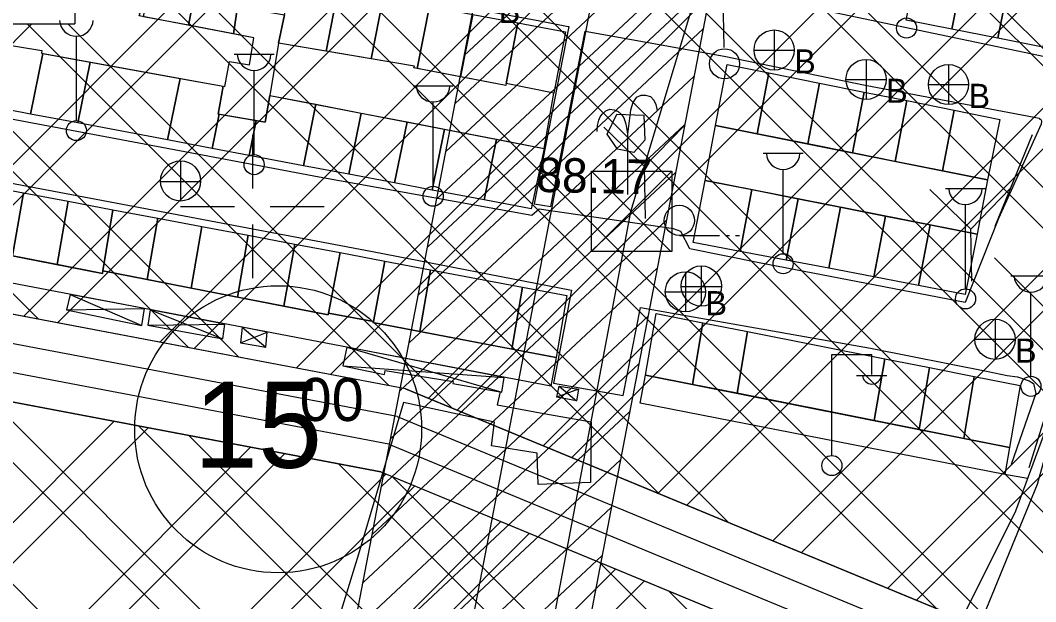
# Model space of a CAD drawing. Extents: x 417995 to 421451, y 4454518 to 4458015.
# Drawn here: x 419959.6 to 420136.5, y 4455931.2 to 4456032.4 of the extents above; entities that cross this region are included whole.
import ezdxf

# ---------------------------------------------------------------- set-up
doc = ezdxf.new("R2010")
doc.units = 0
for name, color, linetype in [('ADAKENARI', 7, 'Continuous'), ('B_Imalat', 7, 'Continuous'), ('B_Sundurma', 7, 'Continuous'), ('Hat_ENH', 7, 'Continuous'), ('Hid_Havuz', 7, 'Continuous'), ('KALDIRIM_FAT', 7, 'Continuous'), ('KD_DAIRE', 7, 'Continuous'), ('KD_YGEN', 7, 'Continuous'), ('P_Grid', 7, 'Continuous'), ('PL_K_DEPOLAMA', 7, 'Continuous'), ('PL_TOPLU_ISYERI', 7, 'Continuous'), ('S_Bayrak_Diregi', 7, 'Continuous'), ('S_Cad_Sok_Lambasi', 7, 'Continuous'), ('S_Elektrik_Diregi', 7, 'Continuous'), ('S_Pilon', 7, 'Continuous'), ('S_Rogar_Kapagi', 7, 'Continuous'), ('S_Rogar_Kapagi_Buski', 7, 'Continuous'), ('S_Tek_Agac', 7, 'Continuous'), ('S_Yangin_Vanasi', 7, 'Continuous'), ('Sinir_Duvar_tek_tarafa_ait', 7, 'Continuous'), ('Sinir_Tel_bir_taraf', 7, 'Continuous'), ('SN_TR_SIVILASMA', 7, 'Continuous'), ('TA_ENH_154', 7, 'Continuous'), ('TA_ENH_KORUMA', 7, 'Continuous'), ('TA_ENH_TARAMA', 7, 'Continuous'), ('TRFAT_DEPOLAMA', 7, 'Continuous'), ('TRFAT_TOPLUİŞYERLERİ', 7, 'Continuous'), ('Y_Kot_Noktasi', 7, 'Continuous'), ('Yol_Sose', 7, 'Continuous')]:
    doc.layers.add(name, color=color, linetype=linetype)

msp = doc.modelspace()

# ---------------------------------------------------------------- linework, layer by layer
at = {"layer": 'ADAKENARI'}
for p, q in [((420026.68, 4455968.26), (419902.33, 4455991.81)), ((420022.37, 4455953.81), (419902.93, 4455976.43)), ((420026.68, 4455968.26), (420134.21, 4455923.79)), ((420022.37, 4455953.81), (420113.83, 4455915.99))]:
    msp.add_line(p, q, dxfattribs=at)
at = {"layer": 'B_Imalat'}
for points in [[(419983.14, 4456043.86), (419990.96, 4456042.39), (419988.84, 4456031.58), (419981.03, 4456033.06)], [(420116, 4456043.14), (420123.97, 4456041.51), (420121.89, 4456030.89), (420113.91, 4456032.46)], [(419988.84, 4456031.58), (419990.96, 4456042.39), (419998.97, 4456040.89), (419997.77, 4456034.76), (419997.43, 4456034.82), (419996.68, 4456030.09)], [(420123.97, 4456041.51), (420131.98, 4456039.88), (420129.91, 4456029.31), (420121.89, 4456030.89)], [(420000.24, 4456029.42), (419980.28, 4456033.2), (419980.42, 4456033.68), (419973.32, 4456035.05), (419973.25, 4456034.6), (419949.33, 4456039.06), (419947.54, 4456029.61), (419955.75, 4456028.05), (419955.81, 4456028.43), (419963.3, 4456027.16), (419963.23, 4456026.73), (419995.21, 4456020.9), (419996, 4456025.25), (419999.47, 4456024.69)], [(420006.88, 4456039.4), (420014.96, 4456037.88), (420012.84, 4456027.06), (420004.54, 4456028.47), (420005.61, 4456033.37)], [(420131.98, 4456039.88), (420139.77, 4456038.29), (420137.72, 4456027.77), (420129.91, 4456029.31)], [(420014.96, 4456037.88), (420022.81, 4456036.41), (420020.72, 4456025.72), (420012.84, 4456027.06)], [(420022.81, 4456036.41), (420030.84, 4456034.9), (420028.71, 4456024.06), (420028.13, 4456024.18), (420028.24, 4456024.44), (420020.72, 4456025.72)], [(419996.68, 4456030.09), (419997.43, 4456034.82), (420005.61, 4456033.37), (420004.54, 4456028.47), (420003.06, 4456019.36), (420002.23, 4456014.71), (419994.04, 4456016.1), (419994.89, 4456020.95), (419995.21, 4456020.9), (419996, 4456025.25), (419999.47, 4456024.69), (420000.24, 4456029.42)], [(420030.84, 4456034.9), (420038.39, 4456033.48), (420036.26, 4456022.61), (420028.71, 4456024.06)], [(420038.39, 4456033.48), (420046.26, 4456032), (420044.21, 4456021.42), (420044.15, 4456021.1), (420036.26, 4456022.61)], [(420046.26, 4456032), (420054.57, 4456030.44), (420052.51, 4456019.75), (420044.21, 4456021.42)], [(419953.61, 4456017.58), (419955.75, 4456028.05), (419955.81, 4456028.43), (419963.3, 4456027.16), (419963.23, 4456026.73), (419963.47, 4456026.68), (419961.31, 4456016.12)], [(420052.51, 4456019.75), (420044.21, 4456021.42), (420044.15, 4456021.1), (420028.13, 4456024.18), (420028.24, 4456024.44), (420004.54, 4456028.47), (420003.06, 4456019.36), (420050.85, 4456010.14)], [(419963.47, 4456026.68), (419971.76, 4456025.17), (419969.59, 4456014.56), (419961.31, 4456016.12)], [(419971.76, 4456025.17), (419987.41, 4456022.32), (419985.22, 4456011.6), (419969.59, 4456014.56)], [(420082.74, 4456024.74), (420089.98, 4456023.28), (420087.95, 4456012.68), (420080.71, 4456014.13)], [(420089.98, 4456023.28), (420098.81, 4456021.51), (420096.79, 4456010.91), (420087.95, 4456012.68)], [(419985.22, 4456011.6), (419987.41, 4456022.32), (419994.89, 4456020.95), (419994.04, 4456016.1), (419994.21, 4456016.08), (419993, 4456010.13)], [(420098.81, 4456021.51), (420106.6, 4456019.94), (420104.57, 4456009.35), (420096.79, 4456010.91)], [(420106.6, 4456019.94), (420114.03, 4456018.45), (420112, 4456007.86), (420104.57, 4456009.35)], [(419999.44, 4456008.91), (420000.68, 4456014.97), (420002.23, 4456014.71), (420003.06, 4456019.36), (420011.08, 4456017.81), (420008.89, 4456007.12)], [(420008.89, 4456007.12), (420011.08, 4456017.81), (420018.96, 4456016.29), (420016.78, 4456005.63)], [(420114.03, 4456018.45), (420122.26, 4456016.79), (420120.24, 4456006.21), (420112, 4456007.86)], [(419994.21, 4456016.08), (420000.68, 4456014.97), (419999.44, 4456008.91), (419993, 4456010.13)], [(420016.78, 4456005.63), (420018.96, 4456016.29), (420026.95, 4456014.75), (420024.77, 4456004.12)], [(420122.26, 4456016.79), (420130.23, 4456015.19), (420128.1, 4456004.63), (420120.24, 4456006.21)], [(420026.95, 4456014.75), (420033.49, 4456013.49), (420031.32, 4456002.88), (420024.77, 4456004.12)], [(420033.49, 4456013.49), (420042.55, 4456011.74), (420040.39, 4456001.16), (420031.32, 4456002.88)], [(420080.71, 4456014.13), (420128.1, 4456004.63), (420126.29, 4455995.2), (420078.87, 4456004.56)], [(420042.55, 4456011.74), (420050.85, 4456010.14), (420048.55, 4455999.62), (420040.39, 4456001.16)], [(419951.74, 4456003.97), (419960.14, 4456002.39), (419958.22, 4455991.41), (419951, 4455992.83), (419951.04, 4455993.07), (419949.88, 4455993.29)], [(420078.87, 4456004.56), (420087.05, 4456002.95), (420084.98, 4455992.2), (420076.78, 4455993.76)], [(419960.14, 4456002.39), (419967.91, 4456000.92), (419965.99, 4455989.88), (419958.22, 4455991.41)], [(420087.05, 4456002.95), (420095.08, 4456001.36), (420093.01, 4455990.66), (420084.98, 4455992.2)], [(419967.91, 4456000.92), (419975.68, 4455999.45), (419973.92, 4455988.79), (419973.86, 4455988.33), (419965.99, 4455989.88)], [(420095.08, 4456001.36), (420102.49, 4455999.9), (420100.43, 4455989.24), (420093.01, 4455990.66)], [(419975.68, 4455999.45), (419983.52, 4455997.97), (419981.66, 4455987.28), (419973.92, 4455988.79)], [(420102.49, 4455999.9), (420110.34, 4455998.35), (420108.3, 4455987.74), (420100.43, 4455989.24)], [(420110.34, 4455998.35), (420118.1, 4455996.82), (420116.06, 4455986.25), (420108.3, 4455987.74)], [(419983.52, 4455997.97), (419991.2, 4455996.52), (419989.32, 4455985.79), (419981.66, 4455987.28)], [(419991.2, 4455996.52), (419999.29, 4455994.99), (419997.41, 4455984.21), (419989.32, 4455985.79)], [(420118.1, 4455996.82), (420126.29, 4455995.2), (420124.18, 4455984.7), (420116.06, 4455986.25)], [(419933.93, 4455996.28), (419951.04, 4455993.07), (419951, 4455992.83), (419973.86, 4455988.33), (419973.92, 4455988.79), (420013.18, 4455981.15), (420013.27, 4455981.44), (420021.13, 4455980), (420021.01, 4455979.79), (420052.94, 4455973.68), (420052, 4455968.69), (419933.1, 4455991.42)], [(419999.29, 4455994.99), (420007.39, 4455993.46), (420005.5, 4455982.64), (419997.41, 4455984.21)], [(420007.39, 4455993.46), (420015.27, 4455991.97), (420013.27, 4455981.44), (420013.18, 4455981.15), (420005.5, 4455982.64)], [(420015.27, 4455991.97), (420023.06, 4455990.5), (420021.13, 4455980), (420013.27, 4455981.44)], [(420023.06, 4455990.5), (420031.05, 4455988.99), (420029.17, 4455978.23), (420021.01, 4455979.79), (420021.13, 4455980)], [(420031.05, 4455988.99), (420047.07, 4455985.96), (420045.19, 4455975.16), (420029.17, 4455978.23)], [(420047.07, 4455985.96), (420054.77, 4455984.51), (420052.94, 4455973.68), (420045.19, 4455975.16)], [(420070.33, 4455981.35), (420078.5, 4455979.74), (420076.69, 4455969.03), (420068.51, 4455970.65)], [(420078.5, 4455979.74), (420086.26, 4455978.21), (420084.45, 4455967.48), (420076.69, 4455969.03)], [(420086.26, 4455978.21), (420110.19, 4455973.49), (420108.37, 4455962.72), (420084.45, 4455967.48)], [(420110.19, 4455973.49), (420118, 4455971.95), (420116.17, 4455961.17), (420108.37, 4455962.72)], [(420118, 4455971.95), (420125.79, 4455970.42), (420123.96, 4455959.62), (420116.17, 4455961.17)], [(420068.51, 4455970.65), (420131.92, 4455958.04), (420131.1, 4455953.31), (420067.58, 4455965.73)], [(420125.79, 4455970.42), (420133.77, 4455968.84), (420131.92, 4455958.04), (420123.96, 4455959.62)]]:
    msp.add_lwpolyline(points, close=True, dxfattribs=at)
at = {"layer": 'B_Sundurma'}
for p, q in [((419968.26, 4455984.7), (419980.73, 4455979.31)), ((419967.63, 4455982.01), (419981.18, 4455982.23)), ((419982.21, 4455982.03), (419994.86, 4455976.96)), ((419981.81, 4455979.34), (419995.22, 4455979.54)), ((419998.22, 4455978.97), (420002.32, 4455975.5)), ((419997.9, 4455976.25), (420002.58, 4455978.14)), ((420016.45, 4455975.48), (420043.49, 4455967.64)), ((420015.76, 4455972.26), (420043.88, 4455970.24)), ((420056.85, 4455968.17), (420053.06, 4455966.79)), ((420053.48, 4455968.73), (420056.46, 4455966.15))]:
    msp.add_line(p, q, dxfattribs=at)
for points in [[(419968.26, 4455984.7), (419967.63, 4455982.01), (419980.73, 4455979.31), (419981.18, 4455982.23)], [(419982.21, 4455982.03), (419981.81, 4455979.34), (419994.86, 4455976.96), (419995.22, 4455979.54)], [(419998.22, 4455978.97), (419997.9, 4455976.25), (420002.32, 4455975.5), (420002.58, 4455978.14)], [(420016.45, 4455975.48), (420015.76, 4455972.26), (420023.04, 4455970.77), (420023.16, 4455971.42), (420034.98, 4455969.5), (420034.94, 4455969.18), (420043.49, 4455967.64), (420043.88, 4455970.24)], [(420053.48, 4455968.73), (420056.85, 4455968.17), (420056.46, 4455966.15), (420053.06, 4455966.79)]]:
    msp.add_lwpolyline(points, close=True, dxfattribs=at)
at = {"layer": 'Hat_ENH'}
for points in [[(420103.77, 4456125.14), (420065.91, 4455999.11)], [(420065.91, 4455999.11), (420031.88, 4455819.31), (420031.28, 4455816.06)]]:
    msp.add_lwpolyline(points, dxfattribs=at)
at = {"layer": 'Hid_Havuz'}
for points in [[(420070.59, 4456016.73), (420070.35, 4456017.78), (420069.96, 4456018.55), (420069.4, 4456019.11), (420068.53, 4456019.36), (420067.69, 4456019.36), (420066.88, 4456018.97), (420066.32, 4456018.13), (420065.87, 4456016.8), (420065.34, 4456012.6)], [(420060.09, 4456013.09), (420060.13, 4456014.11), (420060.34, 4456015.05), (420060.62, 4456015.65), (420060.93, 4456016.1), (420061.6, 4456016.66), (420062.3, 4456016.98), (420063.03, 4456016.87), (420063.73, 4456016.56), (420064.29, 4456016.03), (420064.75, 4456015.47), (420065.03, 4456014.56), (420065.17, 4456013.76), (420065.34, 4456012.6), (420065.34, 4456002.1)]]:
    msp.add_lwpolyline(points, dxfattribs=at)
msp.add_lwpolyline([(420061.82, 4456012.63), (420063.52, 4456016.07), (420068.22, 4456015.93), (420068.4, 4456011.56), (420066.45, 4456009.41), (420063.62, 4456010.02)], close=True, dxfattribs=at)
at = {"layer": 'KALDIRIM_FAT'}
for p, q in [((420025.24, 4455963.44), (419895.82, 4455987.95)), ((420023.8, 4455958.63), (419896.07, 4455982.82)), ((420025.24, 4455963.44), (420120.05, 4455924.24)), ((420023.8, 4455958.63), (420118.13, 4455919.62))]:
    msp.add_line(p, q, dxfattribs=at)
at = {"layer": 'KD_DAIRE'}
msp.add_circle((420004.49, 4455961.2), 25, dxfattribs=at)
at = {"layer": 'P_Grid'}
for p, q in [((420000, 4456012.5), (420000, 4456003.12)), ((419987.5, 4456000), (419996.88, 4456000)), ((420000, 4456000), (420000, 4456000)), ((420003.12, 4456000), (420012.5, 4456000)), ((420000, 4455996.88), (420000, 4455987.5))]:
    msp.add_line(p, q, dxfattribs=at)
at = {"layer": 'PL_K_DEPOLAMA'}
msp.add_lwpolyline([(419846.14, 4455756.78), (419902.93, 4455976.43), (420022.37, 4455953.81), (420113.83, 4455915.99)], dxfattribs=at)
at = {"layer": 'PL_TOPLU_ISYERI'}
msp.add_lwpolyline([(420134.21, 4455923.79), (420026.68, 4455968.26), (419902.33, 4455991.81)], dxfattribs=at)
at = {"layer": 'S_Bayrak_Diregi'}
msp.add_line((420082.21, 4456027.69), (420081.97, 4456041.68), dxfattribs=at)
msp.add_circle((420082.27, 4456024.87), 2.63, dxfattribs=at)
at = {"layer": 'S_Cad_Sok_Lambasi'}
for p, q in [((419969.33, 4456014.98), (419969.33, 4456029.66)), ((419996.8, 4456026.55), (420003.8, 4456026.55)), ((420000.3, 4456009.05), (420000.3, 4456023.72)), ((420028, 4456021.04), (420035, 4456021.04)), ((420031.5, 4456003.54), (420031.5, 4456018.22)), ((420088.98, 4456009.29), (420095.98, 4456009.29)), ((420092.48, 4455991.79), (420092.48, 4456006.47)), ((420120.76, 4456003.17), (420127.76, 4456003.17)), ((420124.26, 4455985.67), (420124.26, 4456000.35)), ((420132.16, 4455987.94), (420139.16, 4455987.94)), ((420135.66, 4455970.44), (420135.66, 4455985.11))]:
    msp.add_line(p, q, dxfattribs=at)
for centre in [(420113.99, 4456031.1), (419969.33, 4456013.23), (420000.3, 4456007.3), (420031.5, 4456001.79), (420092.48, 4455990.04), (420124.26, 4455983.92), (420135.66, 4455968.69)]:
    msp.add_circle(centre, 1.75, dxfattribs=at)
for centre in [(419969.33, 4456032.59), (420000.3, 4456026.65), (420031.5, 4456021.15), (420092.48, 4456009.4), (420124.26, 4456003.28), (420135.66, 4455988.04)]:
    msp.add_arc(centre, 2.93, 183.298, 356.9072, dxfattribs=at)
at = {"layer": 'S_Elektrik_Diregi'}
for p, q in [((420100.94, 4455956.72), (420100.94, 4455974.22)), ((420100.94, 4455974.22), (420107.94, 4455974.22)), ((420107.94, 4455970.72), (420107.94, 4455974.22)), ((420105.28, 4455970.58), (420110.53, 4455970.58))]:
    msp.add_line(p, q, dxfattribs=at)
msp.add_circle((420100.97, 4455954.88), 1.75, dxfattribs=at)
msp.add_arc((420107.94, 4455970.73), 1.66, 184.8384, 355.1464, dxfattribs=at)
at = {"layer": 'S_Pilon'}
for p, q in [((420073.08, 4456006.18), (420059.26, 4455992.35)), ((420072.91, 4455992.18), (420059.26, 4456006))]:
    msp.add_line(p, q, dxfattribs=at)
msp.add_lwpolyline([(420073.08, 4455992.18), (420059.08, 4455992.18), (420059.08, 4456006.18), (420073.08, 4456006.18), (420073.08, 4455992.18)], dxfattribs=at)
at = {"layer": 'S_Rogar_Kapagi'}
for p, q in [((419987.53, 4456000.93), (419987.53, 4456007.93)), ((419983.96, 4456004.39), (419990.96, 4456004.39)), ((420078.28, 4455982.63), (420078.28, 4455989.63)), ((420074.71, 4455986.1), (420081.71, 4455986.1))]:
    msp.add_line(p, q, dxfattribs=at)
for centre in [(419987.48, 4456004.46), (420078.23, 4455986.16)]:
    msp.add_circle(centre, 3.5, dxfattribs=at)
at = {"layer": 'S_Rogar_Kapagi_Buski'}
for p, q in [((420090.91, 4456030.76), (420090.91, 4456023.76)), ((420087.41, 4456027.26), (420094.41, 4456027.26)), ((420106.93, 4456025.64), (420106.93, 4456018.64)), ((420121.29, 4456024.75), (420121.29, 4456017.75)), ((420103.43, 4456022.14), (420110.43, 4456022.14)), ((420117.79, 4456021.25), (420124.79, 4456021.25)), ((420075.45, 4455988.65), (420075.45, 4455981.65)), ((420071.95, 4455985.15), (420078.95, 4455985.15)), ((420129.4, 4455980.38), (420129.4, 4455973.38)), ((420125.9, 4455976.88), (420132.9, 4455976.88))]:
    msp.add_line(p, q, dxfattribs=at)
for centre in [(420090.91, 4456027.26), (420106.93, 4456022.14), (420121.29, 4456021.25), (420075.45, 4455985.15), (420129.4, 4455976.88)]:
    msp.add_circle(centre, 3.5, dxfattribs=at)
at = {"layer": 'S_Tek_Agac'}
for p, q in [((420074.4, 4455994.96), (420081.4, 4455994.96)), ((420082.45, 4455994.96), (420083.15, 4455994.96)), ((420084.2, 4455994.96), (420084.9, 4455994.96))]:
    msp.add_line(p, q, dxfattribs=at)
msp.add_circle((420074.4, 4455997.59), 2.63, dxfattribs=at)
at = {"layer": 'S_Yangin_Vanasi'}
for p, q in [((420068.34, 4456006.97), (420061.22, 4456013.85)), ((420068.34, 4456006.97), (420075.26, 4456014.09)), ((420068.5, 4455997.91), (420068.34, 4456006.97)), ((420125.2, 4455996.08), (420118.07, 4456002.96)), ((420125.2, 4455996.08), (420132.11, 4456003.2)), ((420125.35, 4455987.02), (420125.2, 4455996.08))]:
    msp.add_line(p, q, dxfattribs=at)
at = {"layer": 'Sinir_Duvar_tek_tarafa_ait'}
for points in [[(420135.89, 4456012.51), (420129.38, 4455996.53)], [(420135.05, 4455952.63), (420131.1, 4455953.31)]]:
    msp.add_lwpolyline(points, dxfattribs=at)
at = {"layer": 'Sinir_Tel_bir_taraf'}
for points in [[(420140.39, 4455968.33), (420138.18, 4455961.08), (420132.96, 4455946.96), (420122.45, 4455925.88), (420107.3, 4455892.72), (420084.07, 4455840.96), (420069.42, 4455850.98), (420064.89, 4455852.22), (420056.31, 4455853.83), (419994.44, 4455869.26)], [(420043.16, 4455967.7), (420042.64, 4455965.46), (420050.8, 4455963.95), (420059.02, 4455962.49), (420058.94, 4455951.92), (420049.82, 4455951.58), (420049.6, 4455957.05), (420041.65, 4455958.31), (420042.17, 4455962.47), (420026.35, 4455965.86), (420018.49, 4455939.45), (420009.25, 4455909.44), (419994.38, 4455869.11)]]:
    msp.add_lwpolyline(points, dxfattribs=at)
at = {"layer": 'SN_TR_SIVILASMA'}
for p, q in [((421164.82, 4455000.48), (420095.66, 4456069.64)), ((421119.44, 4455000.96), (420129.33, 4455991.06))]:
    msp.add_line(p, q, dxfattribs=at)
at = {"layer": 'TA_ENH_154'}
msp.add_lwpolyline([(419862.83, 4455014.24), (420170.14, 4456613.6), (420230.68, 4456928.68), (420176.89, 4457440.84), (420133.44, 4457787.81)], dxfattribs=at)
at = {"layer": 'TA_ENH_KORUMA'}
msp.add_line((419842.5, 4455014.45), (420150.5, 4456617.38), dxfattribs=at)
msp.add_lwpolyline([(420153.62, 4457787.6), (420196.76, 4457443.12), (420250.88, 4456927.82), (420189.78, 4456609.83), (419883.15, 4455014.02)], dxfattribs=at)
at = {"layer": 'TA_ENH_TARAMA'}
for p, q in [((420036.92, 4456026.29), (420086.57, 4456072.69)), ((420035.32, 4456017.95), (420084.97, 4456064.35)), ((420033.71, 4456009.61), (420083.36, 4456056.01)), ((420032.11, 4456001.26), (420081.76, 4456047.66)), ((420030.51, 4455992.92), (420080.16, 4456039.32)), ((420028.9, 4455984.58), (420078.56, 4456030.98)), ((420027.3, 4455976.24), (420076.95, 4456022.64)), ((420025.7, 4455967.89), (420075.35, 4456014.3)), ((420024.09, 4455959.55), (420073.75, 4456005.95)), ((420022.49, 4455951.21), (420072.14, 4455997.61)), ((420020.89, 4455942.87), (420070.54, 4455989.27)), ((420019.29, 4455934.53), (420068.94, 4455980.93)), ((420017.68, 4455926.18), (420067.33, 4455972.58)), ((420016.08, 4455917.84), (420065.73, 4455964.24)), ((420014.48, 4455909.5), (420064.13, 4455955.9)), ((420012.87, 4455901.16), (420062.53, 4455947.56)), ((420011.27, 4455892.81), (420060.92, 4455939.22))]:
    msp.add_line(p, q, dxfattribs=at)
at = {"layer": 'TRFAT_DEPOLAMA'}
for p, q in [((419919.08, 4455973.37), (420069.32, 4455823.13)), ((419945.25, 4455968.41), (420076.19, 4455837.47)), ((419953.97, 4455966.76), (420078.48, 4455842.25)), ((419870.2, 4455849.83), (419981.85, 4455961.48)), ((419872.66, 4455859.36), (419975.91, 4455962.61)), ((419980.14, 4455961.81), (420085.36, 4455856.59)), ((419988.86, 4455960.15), (420087.65, 4455861.37)), ((419862.8, 4455821.22), (419999.69, 4455958.1)), ((419860.34, 4455811.68), (420005.63, 4455956.98)), ((420015.03, 4455955.2), (420094.52, 4455875.71)), ((419852.94, 4455783.07), (420023.29, 4455953.43)), ((420024.28, 4455953.02), (420096.81, 4455880.49)), ((419850.47, 4455773.54), (420028.3, 4455951.36)), ((419844.49, 4455746.34), (420043.3, 4455945.15)), ((419844.5, 4455739.28), (420048.31, 4455943.08)), ((419948.87, 4455822.43), (420063.31, 4455936.88)), ((420060.45, 4455938.06), (420103.69, 4455894.83)), ((419955.94, 4455822.43), (420068.32, 4455934.81)), ((420072.51, 4455933.08), (420105.98, 4455899.61))]:
    msp.add_line(p, q, dxfattribs=at)
at = {"layer": 'TRFAT_TOPLUİŞYERLERİ'}
for p, q in [((420197.95, 4456155.09), (420013.6, 4455970.74)), ((420188.58, 4456152.79), (420007.65, 4455971.86)), ((420215.72, 4456151.64), (420030.68, 4455966.6)), ((419795.91, 4456147.18), (419962.72, 4455980.37)), ((420219.25, 4456148.11), (420035.68, 4455964.54)), ((420160.49, 4456145.91), (419989.82, 4455975.24)), ((420151.13, 4456143.62), (419983.87, 4455976.37)), ((419821.29, 4456143.02), (419988.89, 4455975.42)), ((420123.03, 4456136.74), (419966.04, 4455979.74)), ((420113.67, 4456134.45), (419960.09, 4455980.87)), ((419922.8, 4456126.36), (420119.13, 4455930.03)), ((420044.73, 4456117.57), (420162.64, 4455999.65)), ((420210.62, 4456118.26), (420050.69, 4455958.33)), ((419990.47, 4456115.26), (420149.26, 4455956.47)), ((419998.93, 4456113.87), (420151.46, 4455961.34)), ((420027.69, 4456113.4), (420156.44, 4455984.64)), ((420022.01, 4456112), (420154.37, 4455979.64)), ((420205.83, 4456106.4), (420055.69, 4455956.26)), ((420192.46, 4456071.82), (420070.7, 4455950.06)), ((419969.04, 4456066.84), (419969.04, 4456031.84)), ((420023.37, 4456061.14), (420142.57, 4455941.94)), ((419969.04, 4456058.91), (420082.96, 4455944.99)), ((420187.48, 4456059.77), (420075.7, 4455947.99)), ((420022.25, 4456055.2), (420140.34, 4455937.1)), ((420004.76, 4456053.83), (419936.31, 4455985.37)), ((420001.86, 4456054.38), (420131.19, 4455925.04)), ((420010.71, 4456052.7), (419942.26, 4455984.25)), ((419969.04, 4456051.84), (420070.9, 4455949.97)), ((419961.56, 4456031.84), (419918.48, 4455988.75)), ((419934.04, 4456031.84), (419969.04, 4456031.84)), ((419939.54, 4456031.84), (419997.61, 4455973.76)), ((419960.75, 4456031.84), (420023.78, 4455968.81)), ((419967.83, 4456031.84), (420034.73, 4455964.93)), ((420172.55, 4456023.62), (420090.71, 4455941.78)), ((420167.57, 4456011.57), (420095.71, 4455939.71)), ((420152.63, 4455975.42), (420110.72, 4455933.51)), ((420151.77, 4455967.49), (420115.72, 4455931.44))]:
    msp.add_line(p, q, dxfattribs=at)
at = {"layer": 'Yol_Sose'}
for points in [[(420138.07, 4456026.1), (420085.96, 4456037.08), (420092.7, 4456069.63), (420105.11, 4456067.11), (420134.04, 4456061.35), (420154.18, 4456057.3), (420154.88, 4456057.12), (420155.11, 4456056.28), (420154.85, 4456055.34), (420142.47, 4456026.09), (420142.33, 4456025.9), (420141.73, 4456025.64), (420141.08, 4456025.63), (420140.21, 4456025.65), (420139.51, 4456025.83), (420138.07, 4456026.1)], [(419949.83, 4456051.19), (419978.55, 4456046.09), (420007.99, 4456040.12), (420033.33, 4456035.42), (420050.07, 4456032.34), (420054.72, 4456031.42), (420055.12, 4456031.38), (420049.1, 4456000.48), (420052.02, 4456000.01), (420058.01, 4456030.55), (420082.22, 4456026.17), (420106.8, 4456021.16)], [(420106.8, 4456021.16), (420136.23, 4456015.55)], [(420136.23, 4456015.55), (420137.1, 4456015.4), (420137.2, 4456015.23), (420137.44, 4456015.09), (420137.49, 4456014.85), (420137.46, 4456014.36), (420130.01, 4455997.92), (420124.18, 4455983.27), (420088.32, 4455990.18), (420076.24, 4455992.65), (420074.65, 4455995.66), (420073.35, 4455996.1), (420049.97, 4455999.54), (420048.7, 4455998.46), (420011.65, 4456005.13), (419980.23, 4456011.06), (419957.65, 4456015.27)], [(419935.59, 4456008.29), (420020.93, 4455992.2), (420055.63, 4455985.45), (420052.48, 4455969.23), (420064.6, 4455967.09), (420067.65, 4455982.42), (420107.71, 4455975.34), (420128.22, 4455971.28), (420131.54, 4455970.59), (420133.32, 4455970.33), (420135.34, 4455969.66), (420136.09, 4455969.16), (420136.49, 4455967.45), (420132.22, 4455955.07)], [(420135.38, 4455954.52), (420139.44, 4455967.49), (420139.62, 4455967.86), (420139.82, 4455968.62), (420139.96, 4455968.91), (420139.96, 4455968.94), (420140.56, 4455969.12), (420141.05, 4455969.21), (420141.29, 4455968.94), (420141.39, 4455968.39), (420136.73, 4455951.57), (420126.85, 4455927.47), (420102.81, 4455874.44)]]:
    msp.add_lwpolyline(points, dxfattribs=at)

# ---------------------------------------------------------------- texts
at = {"layer": 'KD_YGEN'}
for s, height, p in [('00', 7.5, (420008.24, 4455962.65)), ('15', 15, (419989.83, 4455954.5))]:
    msp.add_text(s, height=height, dxfattribs=at).set_placement(p)
at = {"layer": 'S_Rogar_Kapagi_Buski'}
for p in [(420042.93, 4456031.97), (420094.41, 4456023.19), (420110.43, 4456018.07), (420124.79, 4456017.18), (420078.95, 4455981.08), (420132.9, 4455972.81)]:
    msp.add_text('B', height=4.2, dxfattribs=at).set_placement(p)
at = {"layer": 'Y_Kot_Noktasi'}
msp.add_text('88.17', height=6, rotation=358.8393, dxfattribs=at).set_placement((420049.44, 4456002.56))

doc.saveas('drawing.dxf')
